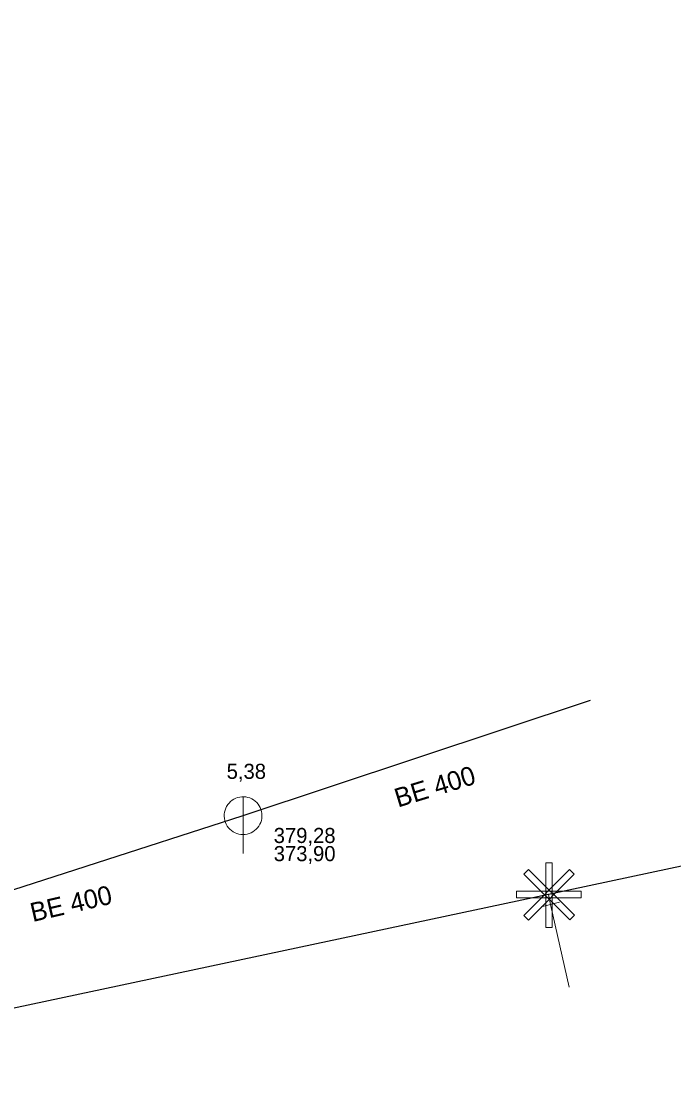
# Model space of a CAD drawing. Extents: x -809028 to -807737, y -990545 to -989489.
# Drawn here: x -807868.1 to -807833.6, y -990251.8 to -990194.9 of the extents above; entities that cross this region are included whole.
import ezdxf

# ---------------------------------------------------------------- set-up
doc = ezdxf.new("R2010")
doc.units = 0
doc.header["$LTSCALE"] = 0.32
for name, color, linetype, lineweight in [('1', 7, 'Continuous', 13), ('12', 7, 'Continuous', 13), ('13', 7, 'Continuous', 13), ('14', 7, 'Continuous', 25), ('17', 7, 'Continuous', 25), ('22', 7, 'Continuous', 13), ('34', 7, 'Continuous', 13)]:
    doc.layers.add(name, color=color, linetype=linetype, lineweight=lineweight)

msp = doc.modelspace()

# ---------------------------------------------------------------- linework, layer by layer
at = {"layer": '12'}
for points in [[(-807839.111, -990239.777), (-807838.863, -990240.025), (-807841.292, -990242.454), (-807841.539, -990242.206)], [(-807841.53, -990240.016), (-807841.283, -990239.768), (-807838.854, -990242.197), (-807839.101, -990242.445)], [(-807840.377, -990239.413), (-807840.027, -990239.413), (-807840.027, -990242.848), (-807840.377, -990242.848)], [(-807838.493, -990240.922), (-807838.493, -990241.272), (-807841.928, -990241.272), (-807841.928, -990240.922)]]:
    msp.add_lwpolyline(points, close=True, dxfattribs=at)
at = {"layer": '13'}
msp.add_lwpolyline([(-807840.221, -990241.099), (-807840.127, -990241.62), (-807839.127, -990245.999)], dxfattribs=at)
at = {"layer": '14'}
msp.add_line((-807856.393, -990236.921), (-807838.008, -990230.816), dxfattribs=at)
msp.add_lwpolyline([(-807898.791, -990212.317), (-807881.1, -990231.838), (-807873.019, -990242.278), (-807856.393, -990236.921)], dxfattribs=at)
at = {"layer": '17'}
msp.add_lwpolyline([(-807748.636, -990145.472), (-807738.068, -990149.112), (-807736.999, -990150.649), (-807744.916, -990175.098), (-807753.434, -990201.463), (-807760.305, -990223.25), (-807761.118, -990224.188), (-807763.195, -990224.671), (-807781.931, -990228.704), (-807782.135, -990228.77), (-807804.256, -990233.43), (-807804.384, -990233.462), (-807840.221, -990241.099), (-807876.162, -990248.738), (-807881.735, -990251.842)], dxfattribs=at)
at = {"layer": '22'}
msp.add_line((-807856.393, -990238.921), (-807856.392, -990235.921), dxfattribs=at)
msp.add_lwpolyline([(-807855.393, -990236.921), (-807855.398, -990236.812), (-807855.416, -990236.704), (-807855.446, -990236.598), (-807855.486, -990236.497), (-807855.538, -990236.4), (-807855.6, -990236.31), (-807855.672, -990236.227), (-807855.752, -990236.153), (-807855.84, -990236.087), (-807855.934, -990236.032), (-807856.034, -990235.987), (-807856.139, -990235.954), (-807856.246, -990235.932), (-807856.355, -990235.922), (-807856.465, -990235.924), (-807856.573, -990235.938), (-807856.68, -990235.963), (-807856.783, -990236), (-807856.881, -990236.049), (-807856.973, -990236.107), (-807857.059, -990236.176), (-807857.136, -990236.253), (-807857.205, -990236.339), (-807857.264, -990236.431), (-807857.312, -990236.529), (-807857.349, -990236.632), (-807857.375, -990236.739), (-807857.389, -990236.847), (-807857.392, -990236.957), (-807857.382, -990237.066), (-807857.361, -990237.173), (-807857.327, -990237.277), (-807857.283, -990237.377), (-807857.228, -990237.472), (-807857.162, -990237.56), (-807857.088, -990237.64), (-807857.005, -990237.712), (-807856.915, -990237.774), (-807856.819, -990237.826), (-807856.717, -990237.867), (-807856.612, -990237.897), (-807856.504, -990237.915), (-807856.394, -990237.921), (-807856.285, -990237.915), (-807856.177, -990237.897), (-807856.072, -990237.868), (-807855.97, -990237.827), (-807855.873, -990237.775), (-807855.783, -990237.713), (-807855.7, -990237.642), (-807855.625, -990237.562), (-807855.56, -990237.474), (-807855.504, -990237.38), (-807855.46, -990237.28), (-807855.426, -990237.176), (-807855.404, -990237.068), (-807855.394, -990236.959)], close=True, dxfattribs=at)
at = {"layer": '34'}
msp.add_line((-807839.642, -990241.498), (-807840.612, -990241.741), dxfattribs=at)

# ---------------------------------------------------------------- texts
at = {"layer": '1'}
msp.add_text('5,38', height=0.8, dxfattribs=at).set_placement((-807857.262, -990234.975))
for rotation, p in [(17, (-807848.196, -990236.496)), (13, (-807867.526, -990242.554))]:
    msp.add_text('BE 400', height=1, rotation=rotation, dxfattribs=at).set_placement(p)
at = {"layer": '14'}
for s, p in [('379,28', (-807854.772, -990238.371)), ('373,90', (-807854.772, -990239.331))]:
    msp.add_text(s, height=0.8, dxfattribs=at).set_placement(p)

doc.saveas('drawing.dxf')
